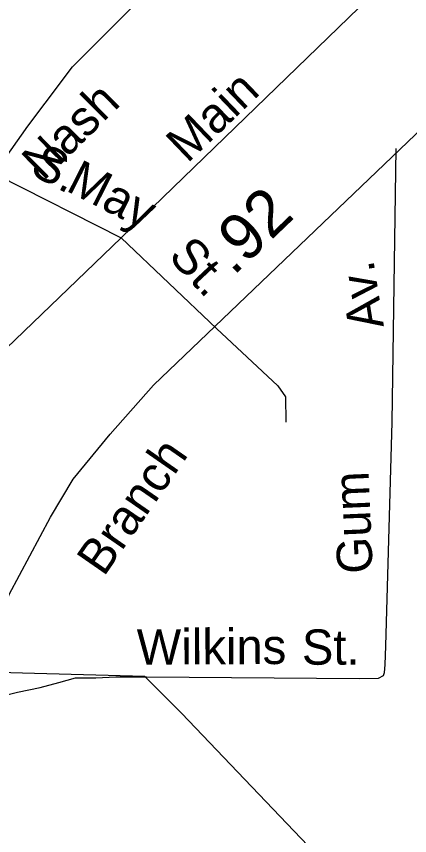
# Model space of a CAD drawing. Extents: x 2220236 to 2384410, y 720751 to 894131.
# Drawn here: x 2261342 to 2262400, y 796724 to 798928 of the extents above; entities that cross this region are included whole.
import ezdxf

# ---------------------------------------------------------------- set-up
doc = ezdxf.new("R2010")
doc.units = 0
doc.layers.add('Default', color=7, linetype='Continuous')

msp = doc.modelspace()

# ---------------------------------------------------------------- linework, layer by layer
at = {"layer": 'Default'}
for p, q in [((2261623.6, 798331.6), (2262306.4, 798993.6)), ((2261282.2, 798505), (2261623.6, 798331.6)), ((2260978.6, 797711.9), (2261623.6, 798331.6)), ((2261623.6, 798331.6), (2261880, 798088.5))]:
    msp.add_line(p, q, dxfattribs=at)
for points in [[(2261282.2, 798505), (2261372.2, 798632.6), (2261418.7, 798694.3), (2261492.5, 798791.9), (2262026.6, 799326.8), (2262203, 799493.9), (2262803.1, 800062.3)], [(2261043.7, 795303.1), (2261082.5, 795400.1), (2261117.7, 795544.7), (2261123.2, 795686), (2261141.5, 795942), (2261171.7, 796557.5), (2261177.1, 796730.3), (2261181.4, 796970), (2261189, 797019.7), (2261217.8, 797094.2), (2261264.1, 797211.4), (2261322.7, 797372.6), (2261433.7, 797580.1), (2261494.8, 797682.7), (2261593.6, 797803.5), (2261710.7, 797935.4), (2262807.9, 798986.4), (2263047.3, 799222.8), (2263332, 799502.2)], [(2261216.5, 797086.6), (2261262, 797089), (2261344.4, 797109.3), (2261406, 797122.3), (2261455.6, 797135.3), (2261500.9, 797148.2), (2261555.1, 797147.9), (2261608.9, 797150.4), (2261691.6, 797150.8), (2262263.7, 797146.4), (2262316.2, 797147.3), (2262329.7, 797154.1), (2262331.7, 797162.7), (2262333.6, 797183), (2262335.5, 797234.6), (2262352.6, 797836.5), (2262363.3, 798572.8)], [(2261880, 798088.5), (2262045.4, 797934.2), (2262065.7, 797904.3), (2262066.3, 797836.4)], [(2262164, 796656.9), (2261785.5, 797053.1), (2261687.5, 797152), (2261390.8, 797160.2), (2261293.8, 797162.9)], [(2262164, 796656.9), (2261785.5, 797053.1), (2261687.5, 797152), (2261390.8, 797160.2), (2261293.8, 797162.9)]]:
    msp.add_lwpolyline(points, dxfattribs=at)

# ---------------------------------------------------------------- texts
for s, height, rotation, p in [('Main', 95, 43.7402, (2261801.8, 798530.8)), ('Nash', 95, 44.678, (2261414.5, 798482.8)), ('S.', 95, 331.8902, (2261374.4, 798506.2)), ('May', 95, 333.0292, (2261471.9, 798460.3)), ('.92', 125, 43.7708, (2261925.5, 798227.7)), ('St.', 95, 313.1868, (2261747.6, 798279.7)), ('Av.', 95, 99.0326, (2262330.7, 798093.7)), ('Branch', 95, 55.2379, (2261576.7, 797418)), ('Gum', 95, 92.4012, (2262300.7, 797430.3)), ('Wilkins', 95, 0.2703, (2261665.8, 797183.5)), ('St.', 95, 359.981, (2262109.9, 797183.5))]:
    msp.add_text(s, height=height, rotation=rotation, dxfattribs=at).set_placement(p)

doc.saveas('drawing.dxf')
